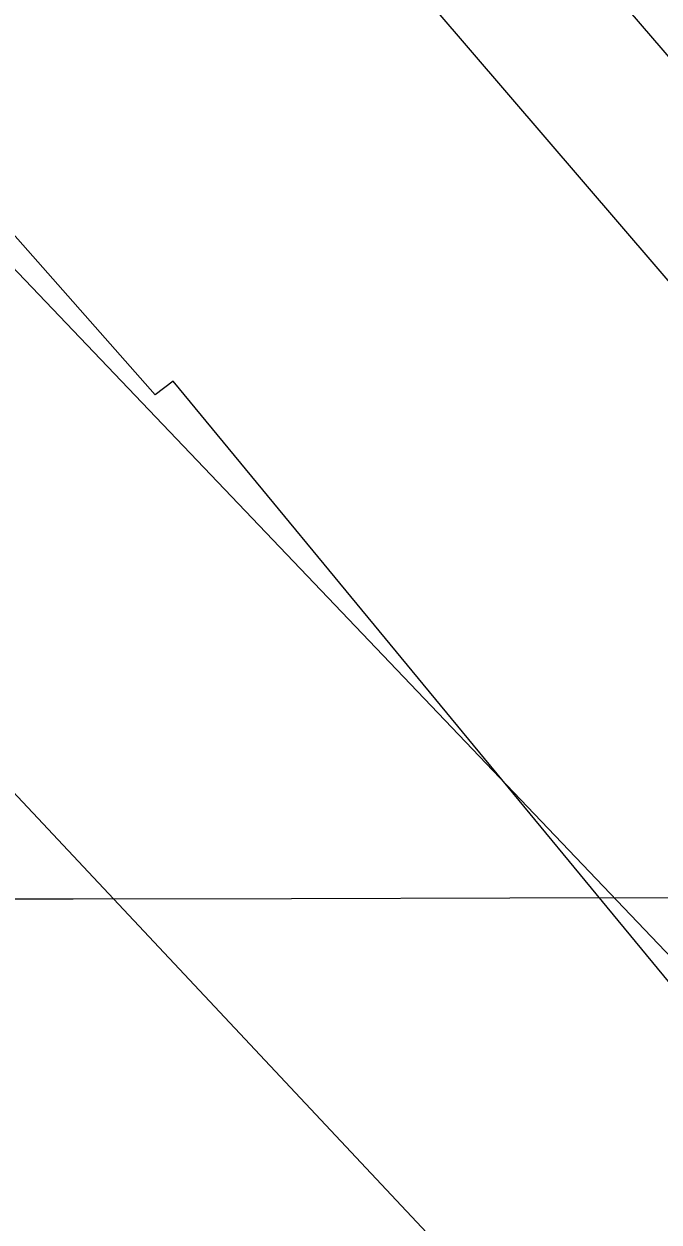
# Model space of a CAD drawing. Extents: x 3329332 to 3367211, y 631066 to 656469.
# Drawn here: x 3350275.4 to 3350335.2, y 642507.3 to 642620.2 of the extents above; entities that cross this region are included whole.
import ezdxf

# ---------------------------------------------------------------- set-up
doc = ezdxf.new("R2010")
doc.units = 0
for name, color, linetype in [('V-GRID-MAJR', 7, 'Continuous'), ('V-RIVR-EDGE', 7, 'Continuous'), ('V-RRAP-RVMT', 7, 'Continuous'), ('V-SITE-VEGE', 7, 'Continuous'), ('V-TOPO-DPTH', 7, 'Continuous'), ('V-TOPO-MINR', 7, 'Continuous')]:
    doc.layers.add(name, color=color, linetype=linetype)

msp = doc.modelspace()

# ---------------------------------------------------------------- linework, layer by layer
at = {"layer": 'V-GRID-MAJR'}
msp.add_spline([(3333447.58, 642509.34), (3338709, 642517.37), (3343970.42, 642526.17), (3349231.83, 642535.74), (3354493.25, 642546.07), (3359754.67, 642557.17), (3365016.08, 642569.03)], degree=3, dxfattribs=at)
at = {"layer": 'V-RIVR-EDGE'}
msp.add_spline([(3351880.42, 640440.17), (3351876.56, 640444.83), (3351875.03, 640453.75), (3351871.17, 640463.46), (3351865.76, 640470.06), (3351847.23, 640503.46), (3351818.65, 640553.56), (3351810.16, 640569.09), (3351795.85, 640585.8), (3351792.76, 640587.75), (3351786.18, 640593.97), (3351758.32, 640620.8), (3351741.3, 640637.51), (3351732.8, 640648.78), (3351730.49, 640655.38), (3351728.17, 640658.88), (3351720.05, 640667.43), (3351711.55, 640681.02), (3351709.62, 640686.46), (3351709.64, 640692.27), (3351709.27, 640701.97), (3351709.29, 640708.17), (3351711.63, 640715.54), (3351715.92, 640722.89), (3351717.5, 640736.07), (3351718.73, 640762.05), (3351717.22, 640778.35), (3351714.53, 640790.37), (3351713.37, 640790.76), (3351699.41, 640791.96), (3351689.73, 640796.25), (3351681.22, 640805.97), (3351671.17, 640818.02), (3351661.91, 640838.2), (3351651.08, 640851.42), (3351642.96, 640859.58), (3351631.34, 640865.04), (3351621.66, 640871.65), (3351610.83, 640881.38), (3351596.9, 640895.37), (3351584.51, 640905.1), (3351577.55, 640911.71), (3351552.78, 640932.32), (3351530.73, 640953.71), (3351519.12, 640964.21), (3351513.32, 640971.98), (3351507.16, 640987.12), (3351502.9, 640991), (3351492.83, 640996.85), (3351483.55, 641008.11), (3351471.59, 641031.02), (3351466.18, 641038.02), (3351459.21, 641043.85), (3351454.56, 641046.97), (3351449.54, 641056.29), (3351444.54, 641069.48), (3351431.43, 641103.26), (3351426.44, 641123.05), (3351423.74, 641129.26), (3351417.17, 641135.48), (3351410.99, 641147.13), (3351408.29, 641152.56), (3351407.13, 641154.12), (3351401.31, 641154.13), (3351396.67, 641158.8), (3351396.29, 641162.29), (3351398.23, 641164.61), (3351403.29, 641168.48), (3351403.3, 641173.52), (3351399.46, 641188.65), (3351394.81, 641192.15), (3351390.17, 641195.65), (3351385.92, 641202.65), (3351374.34, 641223.62), (3351352.32, 641258.18), (3351324.49, 641295.48), (3351308.25, 641315.3), (3351293.94, 641329.3), (3351280.79, 641344.84), (3351262.62, 641366.99), (3351248.71, 641387.97), (3351231.7, 641409.34), (3351211.2, 641433.04), (3351185.66, 641452.89), (3351174.05, 641464.94), (3351148.52, 641492.15), (3351129.58, 641514.3), (3351119.52, 641526.73), (3351108.7, 641542.27), (3351088.97, 641561.32), (3351069.24, 641578.05), (3351042.55, 641607.59), (3351001.95, 641654.61), (3350991.13, 641669.76), (3350979.14, 641682.98), (3350968.7, 641697.74), (3350957.9, 641718.32), (3350945.94, 641745.11), (3350930.11, 641774.23), (3350917.74, 641788.22), (3350908.85, 641801.43), (3350900.74, 641814.64), (3350886.81, 641828.24), (3350867.48, 641850.4), (3350846.19, 641865.96), (3350833.81, 641880.34), (3350825.7, 641891.22), (3350823.78, 641901.31), (3350821.87, 641913.33), (3350814.53, 641925.76), (3350807.19, 641935.09), (3350774.28, 641956.11), (3350737.11, 641982.18), (3350728.22, 641990.74), (3350716.62, 642008.22), (3350699.61, 642028.04), (3350681.44, 642049.41), (3350672.55, 642061.45), (3350665.99, 642076.98), (3350661.76, 642090.95), (3350651.31, 642098.74), (3350621.11, 642117.43), (3350608.73, 642131.03), (3350602.16, 642140.35), (3350596.36, 642145.02), (3350579.69, 642150.49), (3350575.44, 642153.6), (3350553.39, 642176.15), (3350549.13, 642181.2), (3350546.44, 642189.35), (3350542.19, 642195.18), (3350532.13, 642204.9), (3350519.75, 642218.89), (3350511.24, 642226.28), (3350489.16, 642235.64), (3350466.31, 642247.72), (3350456.25, 642257.05), (3350446.2, 642269.49), (3350443.51, 642279.19), (3350448.18, 642287.71), (3350448.6, 642298.96), (3350443.19, 642308.28), (3350431.97, 642318.77), (3350419.19, 642325.4), (3350405.63, 642329.7), (3350394, 642331.67), (3350385.08, 642332.08), (3350382.37, 642334.8), (3350380.44, 642339.46), (3350380.07, 642346.82), (3350385.13, 642354.57), (3350386.7, 642361.93), (3350384.01, 642369.31), (3350373.59, 642391.44), (3350360.43, 642400.39), (3350342.6, 642404.7), (3350325.92, 642404.74), (3350320.1, 642403.2), (3350313.9, 642402.44), (3350303.83, 642408.67), (3350298.79, 642411.79), (3350296.48, 642416.84), (3350298.44, 642426.14), (3350307.02, 642442.79), (3350316.75, 642460.61), (3350320.25, 642463.7), (3350322.2, 642467.19), (3350321.45, 642477.27), (3350312.94, 642488.15), (3350302.1, 642494.38), (3350278.07, 642501.03), (3350262.19, 642505.73), (3350248.64, 642515.46), (3350230.85, 642536.44), (3350216.17, 642559.36)], degree=3, dxfattribs=at)
at = {"layer": 'V-RRAP-RVMT'}
for p, q in [((3350287.72, 642585.23), (3350193.77, 642691.38)), ((3350289.42, 642586.52), (3350287.72, 642585.23)), ((3350390.62, 642463.75), (3350289.42, 642586.52))]:
    msp.add_line(p, q, dxfattribs=at)
at = {"layer": 'V-SITE-VEGE'}
msp.add_lwpolyline([(3350601.25, 642278.58), (3350493.19, 642406.88), (3350408.84, 642511.14), (3350310.39, 642625.95)], dxfattribs=at)
at = {"layer": 'V-TOPO-DPTH'}
msp.add_lwpolyline([(3351398.1, 641191.14), (3351380.09, 641217.36), (3351352.47, 641257.08), (3351348.09, 641263.31), (3351343.67, 641269.51), (3351339.19, 641275.67), (3351334.67, 641281.8), (3351228.86, 641423.64), (3351171.39, 641500.67), (3350851.42, 641929.24), (3350848.91, 641932.62), (3350846.41, 641936), (3350843.65, 641939.65), (3350841.29, 641942.68), (3350838.87, 641945.65), (3350836.4, 641948.59), (3350832.92, 641952.64), (3350832.15, 641953.52), (3350830.59, 641955.26), (3350829.8, 641956.12), (3350204.43, 642622.26)], dxfattribs=at)
at = {"layer": 'V-TOPO-MINR'}
for points in [[(3351459.7, 641148.58), (3351388.27, 641252.75), (3351376.13, 641270.28), (3351363.88, 641287.72), (3351351.47, 641305.06), (3351338.94, 641322.31), (3350871.7, 641950.51), (3350861.74, 641962.12), (3350851.7, 641973.65), (3350841.53, 641985.07), (3350831.28, 641996.42), (3350404.3, 642460.49), (3350342.05, 642526.19), (3350242.08, 642631.03), (3350229.4, 642643.89), (3350216.44, 642656.46), (3350203.07, 642668.59), (3350189.43, 642680.43), (3349449, 643139.02), (3349438.18, 643146.14), (3349427.82, 643153.94), (3349417.78, 643162.18), (3348731.92, 643884.66)], [(3351629.34, 640951.72), (3351419.32, 641259.64), (3351402.75, 641283.71), (3351386.06, 641307.68), (3351369.16, 641331.52), (3351352.14, 641355.27), (3351346.46, 641363.11), (3350893.59, 641971.31), (3350873.73, 641994.53), (3350853.67, 642017.56), (3350833.46, 642040.48), (3350778.27, 642102.53), (3350730.54, 642156.54), (3350275.84, 642687.43)], [(3351398.1, 641191.14), (3351380.09, 641217.36), (3351352.47, 641257.08), (3351348.09, 641263.31), (3351343.67, 641269.51), (3351339.19, 641275.67), (3351334.67, 641281.8), (3351228.86, 641423.64), (3351171.39, 641500.67), (3350851.42, 641929.24), (3350848.91, 641932.62), (3350846.41, 641936), (3350843.65, 641939.65), (3350841.29, 641942.68), (3350838.87, 641945.65), (3350836.4, 641948.59), (3350832.92, 641952.64), (3350832.15, 641953.52), (3350830.59, 641955.26), (3350829.8, 641956.12), (3350204.43, 642622.26)]]:
    msp.add_lwpolyline(points, dxfattribs=at)

doc.saveas('drawing.dxf')
